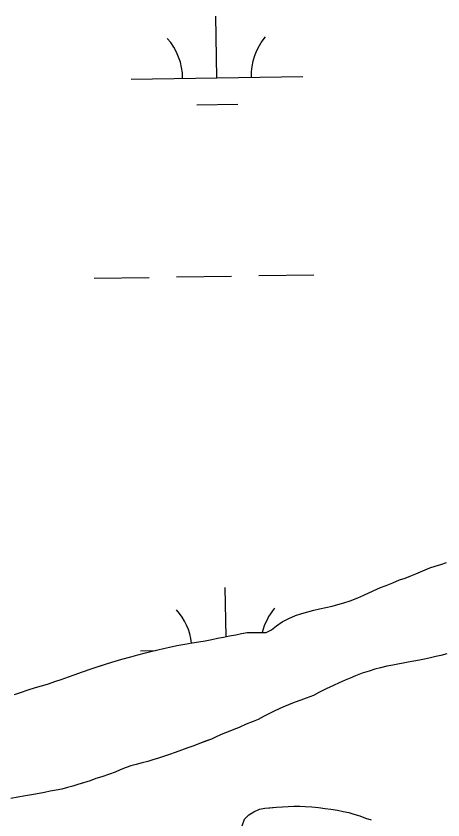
# Model space of a CAD drawing. Extents: x 3855477 to 3893699, y 299188 to 325115.
# Drawn here: x 3875119 to 3875367.7, y 306526.3 to 306994.2 of the extents above; entities that cross this region are included whole.
import ezdxf

# ---------------------------------------------------------------- set-up
doc = ezdxf.new("R2010")
doc.units = 0
doc.layers.add('V-TOPO-SHOR', color=7, linetype='Continuous')
doc.layers.add('V-WETL-SWMP', color=7, linetype='Continuous')

msp = doc.modelspace()

# ---------------------------------------------------------------- linework, layer by layer
at = {"layer": 'V-TOPO-SHOR'}
for points in [[(3875360.18, 306672.96), (3875363.16, 306674.05), (3875366.49, 306675.03), (3875369.82, 306676.11)], [(3875117.97, 306599.37), (3875121.65, 306600.53), (3875126.12, 306602.01), (3875130.33, 306603.42), (3875133.75, 306604.41), (3875137.33, 306605.39), (3875142.15, 306606.96), (3875145.31, 306607.95), (3875149.6, 306609.53), (3875152.76, 306610.78), (3875157.67, 306612.52), (3875162.67, 306614.17), (3875167.49, 306615.74), (3875172.31, 306617.31), (3875176.69, 306618.72), (3875180.63, 306619.87), (3875185.8, 306621.25), (3875189.91, 306622.4), (3875194.37, 306623.46), (3875198.22, 306624.43), (3875201.64, 306625.24), (3875204.87, 306626.06), (3875208.37, 306626.87), (3875212.57, 306627.75), (3875217.29, 306628.62), (3875221.66, 306629.33), (3875225.42, 306629.87), (3875229.26, 306630.5), (3875233.11, 306631.31), (3875236.43, 306632.03), (3875239.84, 306632.58), (3875243.34, 306633.39), (3875247.01, 306633.94), (3875250.33, 306634.75), (3875253.66, 306635.47), (3875257.58, 306635.4), (3875261.76, 306635.33), (3875264.81, 306635.36), (3875267.8, 306636.97), (3875270.71, 306639.18), (3875274.06, 306641.56), (3875277.85, 306643.5), (3875281.89, 306645.34), (3875285.56, 306646.49), (3875288.98, 306647.48), (3875292.48, 306648.38), (3875295.9, 306649.19), (3875299.48, 306649.99), (3875303.16, 306650.8), (3875306.4, 306651.7), (3875309.98, 306652.68), (3875313.66, 306653.84), (3875318.05, 306655.5), (3875321.74, 306657.18), (3875327.01, 306659.7), (3875331.4, 306661.54), (3875334.65, 306662.79), (3875338.59, 306664.29), (3875342.37, 306665.96), (3875345.79, 306667.04), (3875348.94, 306668.29), (3875351.93, 306669.45), (3875355.97, 306671.21), (3875360.18, 306672.96)], [(3875369.92, 306623.04), (3875366.51, 306622.06), (3875363.53, 306621.33), (3875360.47, 306620.68), (3875356.97, 306619.88), (3875354, 306619.23), (3875350.85, 306618.76), (3875347.44, 306618.04), (3875344.47, 306617.48), (3875341.5, 306617.01), (3875338.53, 306616.46), (3875335.03, 306615.73), (3875331.44, 306614.75), (3875328.03, 306613.94), (3875324.7, 306612.96), (3875320.67, 306611.72), (3875316.81, 306610.22), (3875313.74, 306608.88), (3875310.84, 306607.62), (3875307.33, 306606.12), (3875303.91, 306604.61), (3875299.69, 306602.51), (3875295.47, 306600.49), (3875292.3, 306598.8), (3875288.09, 306597.23), (3875285.02, 306596.06), (3875280.99, 306594.65), (3875277.83, 306593.22), (3875274.41, 306591.89), (3875269.84, 306589.79), (3875266.76, 306588.28), (3875263.6, 306586.68), (3875260.08, 306584.83), (3875257.09, 306583.48), (3875253.15, 306581.99), (3875249.02, 306580.15), (3875245.86, 306578.98), (3875242.61, 306577.64), (3875239.45, 306576.31), (3875235.68, 306574.63), (3875232.95, 306573.28), (3875229.44, 306572.04), (3875225.94, 306570.8), (3875222.6, 306569.46), (3875219.1, 306568.22), (3875215.33, 306566.8), (3875211.73, 306565.47), (3875208.4, 306564.4), (3875205.42, 306563.41), (3875202, 306562.16), (3875198.67, 306561.17), (3875195.7, 306560.35), (3875192.37, 306559.54), (3875188.95, 306558.56), (3875185.89, 306557.83)], [(3875185.89, 306557.83), (3875183.08, 306556.74), (3875179.66, 306555.41), (3875176.77, 306554.16), (3875173.35, 306552.91), (3875169.05, 306551.42), (3875165.54, 306550.35), (3875162.13, 306549.1), (3875158.18, 306547.86), (3875155.03, 306546.87), (3875151.96, 306545.97), (3875148.99, 306545.15), (3875145.57, 306544.25), (3875142.42, 306543.61), (3875138.93, 306542.98), (3875135.61, 306542.34), (3875132.37, 306541.7), (3875129.14, 306541.15), (3875124.5, 306540.27), (3875119.96, 306539.48), (3875115.94, 306538.68)], [(3875250.81, 306522.92), (3875252.01, 306526.81), (3875254.58, 306529.29), (3875257.48, 306531.06), (3875260.81, 306532.48), (3875263.86, 306533.04), (3875266.91, 306533.33), (3875270.74, 306533.69), (3875274.22, 306533.98), (3875277.62, 306534.18), (3875280.83, 306534.21), (3875284.4, 306534.23), (3875287.44, 306534.18), (3875291.26, 306533.85), (3875295.25, 306533.52), (3875299.07, 306533.02), (3875302.37, 306532.53), (3875306.35, 306531.93), (3875309.56, 306531.27), (3875312.85, 306530.51), (3875315.88, 306529.59), (3875319.34, 306528.66), (3875322.71, 306527.38), (3875325.99, 306526.28)]]:
    msp.add_lwpolyline(points, dxfattribs=at)
at = {"layer": 'V-WETL-SWMP'}
for p, q in [((3875236.03, 306958.2), (3875235.44, 306994.2)), ((3875186.04, 306957.39), (3875286.02, 306959.01)), ((3875224.28, 306942.58), (3875248.28, 306942.97)), ((3875164.51, 306841.59), (3875196.51, 306842.11)), ((3875212.51, 306842.37), (3875244.5, 306842.89)), ((3875260.5, 306843.15), (3875292.5, 306843.67)), ((3875366.49, 306675.03), (3875369.82, 306676.1)), ((3875355.97, 306671.21), (3875360.18, 306672.96)), ((3875360.18, 306672.96), (3875363.16, 306674.04)), ((3875363.16, 306674.04), (3875366.49, 306675.03)), ((3875342.37, 306665.96), (3875345.79, 306667.03)), ((3875345.79, 306667.03), (3875348.95, 306668.29)), ((3875348.95, 306668.29), (3875351.93, 306669.45)), ((3875351.93, 306669.45), (3875355.97, 306671.21)), ((3875331.4, 306661.54), (3875334.65, 306662.79)), ((3875334.65, 306662.79), (3875338.59, 306664.29)), ((3875338.59, 306664.29), (3875342.37, 306665.96)), ((3875241.33, 306632.93), (3875240.86, 306661.56)), ((3875321.74, 306657.18), (3875327.01, 306659.7)), ((3875327.01, 306659.7), (3875331.4, 306661.54)), ((3875306.4, 306651.7), (3875309.98, 306652.68)), ((3875309.98, 306652.68), (3875313.66, 306653.84)), ((3875313.66, 306653.84), (3875318.05, 306655.5)), ((3875318.05, 306655.5), (3875321.74, 306657.18)), ((3875288.98, 306647.48), (3875292.48, 306648.38)), ((3875292.48, 306648.38), (3875295.9, 306649.19)), ((3875295.9, 306649.19), (3875299.48, 306649.99)), ((3875299.48, 306649.99), (3875303.16, 306650.8)), ((3875303.16, 306650.8), (3875306.4, 306651.7)), ((3875274.07, 306641.56), (3875277.85, 306643.5)), ((3875277.85, 306643.5), (3875281.89, 306645.34)), ((3875281.89, 306645.34), (3875285.57, 306646.49)), ((3875285.57, 306646.49), (3875288.98, 306647.48)), ((3875267.8, 306636.96), (3875270.71, 306639.18)), ((3875270.71, 306639.18), (3875274.07, 306641.56)), ((3875243.34, 306633.39), (3875247.01, 306633.94)), ((3875247.01, 306633.94), (3875250.33, 306634.75)), ((3875250.33, 306634.75), (3875253.66, 306635.47)), ((3875253.66, 306635.47), (3875261.76, 306635.33)), ((3875261.76, 306635.33), (3875264.81, 306635.36)), ((3875264.81, 306635.36), (3875267.8, 306636.96)), ((3875217.29, 306628.62), (3875221.66, 306629.33)), ((3875221.66, 306629.33), (3875225.42, 306629.87)), ((3875225.42, 306629.87), (3875229.26, 306630.5)), ((3875229.26, 306630.5), (3875233.11, 306631.31)), ((3875233.11, 306631.31), (3875236.43, 306632.03)), ((3875236.43, 306632.03), (3875239.84, 306632.58)), ((3875239.84, 306632.58), (3875243.34, 306633.39)), ((3875191.46, 306624.75), (3875200.18, 306624.9)), ((3875198.22, 306624.43), (3875201.64, 306625.24)), ((3875201.64, 306625.24), (3875204.87, 306626.06)), ((3875204.87, 306626.06), (3875208.37, 306626.87)), ((3875208.37, 306626.87), (3875212.57, 306627.75)), ((3875212.57, 306627.75), (3875217.29, 306628.62)), ((3875176.69, 306618.72), (3875180.63, 306619.87)), ((3875180.63, 306619.87), (3875185.8, 306621.25)), ((3875185.8, 306621.25), (3875189.91, 306622.4)), ((3875189.91, 306622.4), (3875194.37, 306623.46)), ((3875194.37, 306623.46), (3875198.22, 306624.43)), ((3875356.97, 306619.88), (3875354, 306619.23)), ((3875360.47, 306620.68), (3875356.97, 306619.88)), ((3875363.53, 306621.33), (3875360.47, 306620.68)), ((3875366.51, 306622.06), (3875363.53, 306621.33)), ((3875369.92, 306623.04), (3875366.51, 306622.06)), ((3875162.67, 306614.17), (3875172.31, 306617.31)), ((3875172.31, 306617.31), (3875176.69, 306618.72)), ((3875335.03, 306615.73), (3875331.44, 306614.75)), ((3875338.53, 306616.46), (3875335.03, 306615.73)), ((3875341.5, 306617.01), (3875338.53, 306616.46)), ((3875344.47, 306617.48), (3875341.5, 306617.01)), ((3875347.44, 306618.04), (3875344.47, 306617.48)), ((3875350.86, 306618.76), (3875347.44, 306618.04)), ((3875354, 306619.23), (3875350.86, 306618.76)), ((3875149.61, 306609.52), (3875152.76, 306610.78)), ((3875152.76, 306610.78), (3875157.67, 306612.52)), ((3875157.67, 306612.52), (3875162.67, 306614.17)), ((3875320.67, 306611.72), (3875316.81, 306610.22)), ((3875324.7, 306612.95), (3875320.67, 306611.72)), ((3875328.03, 306613.94), (3875324.7, 306612.95)), ((3875331.44, 306614.75), (3875328.03, 306613.94)), ((3875137.33, 306605.39), (3875142.15, 306606.96)), ((3875142.15, 306606.96), (3875145.31, 306607.95)), ((3875145.31, 306607.95), (3875149.61, 306609.52)), ((3875307.33, 306606.12), (3875303.9, 306604.61)), ((3875310.84, 306607.62), (3875307.33, 306606.12)), ((3875313.74, 306608.88), (3875310.84, 306607.62)), ((3875316.81, 306610.22), (3875313.74, 306608.88)), ((3875121.65, 306600.52), (3875126.12, 306602.01)), ((3875126.12, 306602.01), (3875130.33, 306603.42)), ((3875130.33, 306603.42), (3875133.74, 306604.4)), ((3875133.74, 306604.4), (3875137.33, 306605.39)), ((3875299.69, 306602.51), (3875295.47, 306600.49)), ((3875303.9, 306604.61), (3875299.69, 306602.51)), ((3875117.97, 306599.37), (3875121.65, 306600.52)), ((3875288.09, 306597.22), (3875285.02, 306596.06)), ((3875292.3, 306598.8), (3875288.09, 306597.22)), ((3875295.47, 306600.49), (3875292.3, 306598.8)), ((3875274.41, 306591.89), (3875269.84, 306589.79)), ((3875277.83, 306593.22), (3875274.41, 306591.89)), ((3875280.99, 306594.65), (3875277.83, 306593.22)), ((3875285.02, 306596.06), (3875280.99, 306594.65)), ((3875266.76, 306588.28), (3875263.6, 306586.68)), ((3875269.84, 306589.79), (3875266.76, 306588.28)), ((3875257.09, 306583.49), (3875253.15, 306581.99)), ((3875260.08, 306584.83), (3875257.09, 306583.49)), ((3875263.6, 306586.68), (3875260.08, 306584.83)), ((3875245.86, 306578.98), (3875242.61, 306577.64)), ((3875249.02, 306580.14), (3875245.86, 306578.98)), ((3875253.15, 306581.99), (3875249.02, 306580.14)), ((3875232.95, 306573.28), (3875225.94, 306570.79)), ((3875235.68, 306574.63), (3875232.95, 306573.28)), ((3875239.45, 306576.31), (3875235.68, 306574.63)), ((3875242.61, 306577.64), (3875239.45, 306576.31)), ((3875222.6, 306569.46), (3875219.1, 306568.21)), ((3875225.94, 306570.79), (3875222.6, 306569.46)), ((3875208.4, 306564.4), (3875205.42, 306563.4)), ((3875211.73, 306565.47), (3875208.4, 306564.4)), ((3875215.32, 306566.8), (3875211.73, 306565.47)), ((3875219.1, 306568.21), (3875215.32, 306566.8)), ((3875192.37, 306559.54), (3875188.95, 306558.56)), ((3875195.69, 306560.35), (3875192.37, 306559.54)), ((3875198.67, 306561.17), (3875195.69, 306560.35)), ((3875202, 306562.16), (3875198.67, 306561.17)), ((3875205.42, 306563.4), (3875202, 306562.16)), ((3875179.66, 306555.41), (3875176.77, 306554.15)), ((3875183.08, 306556.74), (3875179.66, 306555.41)), ((3875185.89, 306557.83), (3875183.08, 306556.74)), ((3875188.95, 306558.56), (3875185.89, 306557.83)), ((3875165.55, 306550.35), (3875162.13, 306549.1)), ((3875169.05, 306551.42), (3875165.55, 306550.35)), ((3875173.35, 306552.91), (3875169.05, 306551.42)), ((3875176.77, 306554.15), (3875173.35, 306552.91)), ((3875148.99, 306545.15), (3875145.57, 306544.25)), ((3875151.96, 306545.97), (3875148.99, 306545.15)), ((3875155.03, 306546.87), (3875151.96, 306545.97)), ((3875162.13, 306549.1), (3875155.03, 306546.87)), ((3875129.14, 306541.15), (3875124.5, 306540.27)), ((3875132.37, 306541.7), (3875129.14, 306541.15)), ((3875135.61, 306542.34), (3875132.37, 306541.7)), ((3875138.93, 306542.98), (3875135.61, 306542.34)), ((3875142.42, 306543.61), (3875138.93, 306542.98)), ((3875145.57, 306544.25), (3875142.42, 306543.61)), ((3875119.96, 306539.48), (3875115.94, 306538.68)), ((3875124.5, 306540.27), (3875119.96, 306539.48)), ((3875254.58, 306529.29), (3875257.48, 306531.06)), ((3875257.48, 306531.06), (3875260.81, 306532.48)), ((3875260.81, 306532.48), (3875263.86, 306533.03)), ((3875263.86, 306533.03), (3875270.74, 306533.69)), ((3875270.74, 306533.69), (3875274.22, 306533.98)), ((3875274.22, 306533.98), (3875277.62, 306534.18)), ((3875277.62, 306534.18), (3875280.83, 306534.21)), ((3875280.83, 306534.21), (3875284.4, 306534.23)), ((3875284.4, 306534.23), (3875287.44, 306534.18)), ((3875287.44, 306534.18), (3875291.26, 306533.85)), ((3875291.26, 306533.85), (3875295.25, 306533.52)), ((3875295.25, 306533.52), (3875299.07, 306533.02)), ((3875299.07, 306533.02), (3875302.37, 306532.52)), ((3875302.37, 306532.52), (3875306.36, 306531.93)), ((3875306.36, 306531.93), (3875309.56, 306531.27)), ((3875309.56, 306531.27), (3875312.85, 306530.51)), ((3875250.81, 306522.92), (3875252.01, 306526.81)), ((3875252.01, 306526.81), (3875254.58, 306529.29)), ((3875312.85, 306530.51), (3875315.88, 306529.59)), ((3875315.88, 306529.59), (3875319.34, 306528.66)), ((3875319.34, 306528.66), (3875322.71, 306527.38)), ((3875322.71, 306527.38), (3875325.99, 306526.28))]:
    msp.add_line(p, q, dxfattribs=at)
for centre, start, end in [((3875180.79, 306957.77), 0.1615, 41.7052), ((3875291.26, 306959.57), 140.1615, 181.7052), ((3875186.21, 306625.14), 6.7041, 41.7052), ((3875296.68, 306626.94), 140.1615, 166.2241)]:
    msp.add_arc(centre, 35.25, start, end, dxfattribs=at)

doc.saveas('drawing.dxf')
